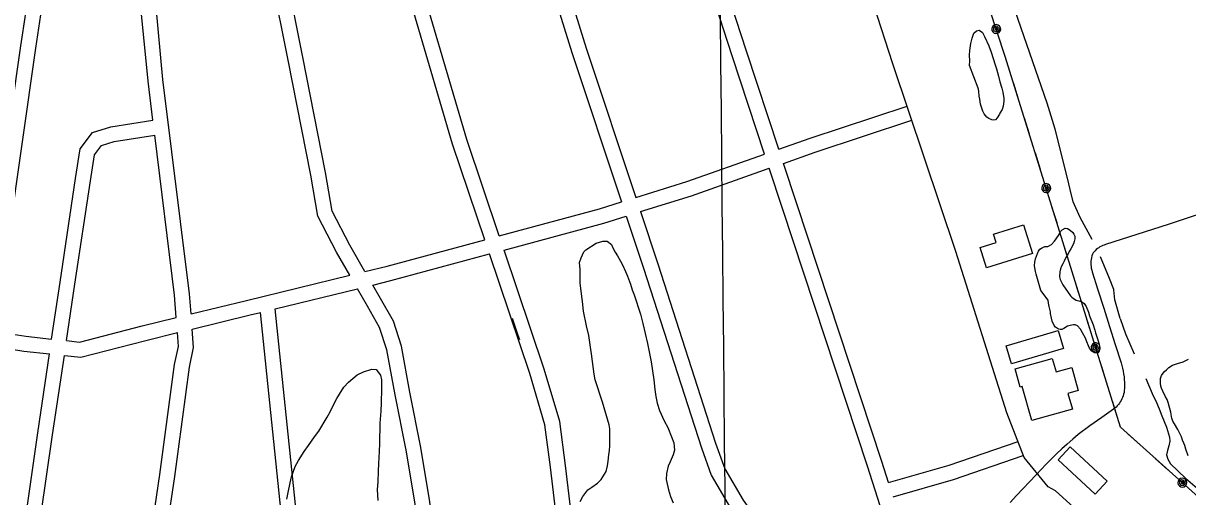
# Model space of a CAD drawing. Extents: x 3625074 to 3663148, y 511451 to 537151.
# Drawn here: x 3638362 to 3640695, y 526606 to 527554 of the extents above; entities that cross this region are included whole.
import ezdxf

# ---------------------------------------------------------------- set-up
doc = ezdxf.new("R2010")
doc.units = 0
for name, color, linetype in [('V-BLDG-OTLN', 7, 'Continuous'), ('V-GRID-MAJR', 7, 'Continuous'), ('V-ROAD-CNTR', 7, 'Continuous'), ('V-SITE-VEGE', 7, 'Continuous'), ('V-TOPO-SHOR', 7, 'Continuous'), ('V-UTIL-LINE', 7, 'Continuous')]:
    doc.layers.add(name, color=color, linetype=linetype)

msp = doc.modelspace()

# ---------------------------------------------------------------- linework, layer by layer
at = {"layer": 'V-BLDG-OTLN'}
for points in [[(3640383.5, 527093.3), (3640291.5, 527064.3), (3640278.6, 527105.2), (3640310.6, 527115.3), (3640305.4, 527131.9), (3640365.4, 527150.8)], [(3640331.1, 526908.5), (3640435.3, 526939.1), (3640445.9, 526903), (3640341.8, 526872.4)], [(3640463.5, 526781.5), (3640382.1, 526758.6), (3640363.1, 526826.5), (3640359, 526825.4), (3640348.6, 526862.1), (3640423.3, 526883.1), (3640430.8, 526856.2), (3640462.4, 526865), (3640475.4, 526818.8), (3640454.7, 526813)], [(3640509, 526610.8), (3640434.9, 526679.8), (3640459.3, 526706), (3640533.4, 526637)]]:
    msp.add_lwpolyline(points, close=True, dxfattribs=at)
at = {"layer": 'V-GRID-MAJR'}
msp.add_spline([(3639863.3, 516966), (3639803.4, 523023.6), (3639743.5, 529084.3), (3639717.7, 531688.3)], degree=3, dxfattribs=at)
at = {"layer": 'V-ROAD-CNTR'}
for points in [[(3641281.6, 525841.1), (3641098.9, 526012), (3640826, 526257.4), (3640580.6, 526480.9), (3640429.4, 526617.6), (3640415.2, 526626), (3640366.9, 526684.8), (3640332.1, 526773.7), (3640230.2, 527097), (3640103.9, 527473.5), (3639951.7, 527944.2), (3639780.8, 528466.5), (3639584.8, 529066.7), (3639366.2, 529720.6), (3639078.6, 530566.1), (3638887.8, 531122.3), (3638708.6, 531674.6)], [(3639847, 527292.4), (3639782, 527489.2), (3639649.6, 527897.4), (3639453.7, 528490.2)], [(3639875.3, 527302.3), (3639810.5, 527498.5), (3639678.1, 527906.7), (3639482.2, 528499.4)], [(3639219.2, 528417.7), (3639238.8, 528348.7), (3639370.9, 527888.3), (3639489.7, 527504.8), (3639589, 527205.6)], [(3638175.5, 526245.3), (3638256.4, 526804.8), (3638357.4, 527509), (3638427.4, 527967.7), (3638449.7, 528125.8)], [(3639375.5, 527772), (3639461.1, 527495.7), (3639560.4, 527196.6)], [(3639315.6, 527128.6), (3639250.6, 527321.5), (3639151.8, 527657.4), (3639136.9, 527714)], [(3639286.6, 527120.8), (3639222, 527312.5), (3639122.9, 527649.4), (3639107.8, 527706.6)], [(3639016.1, 527049.7), (3638989.6, 527095.8), (3638952, 527168), (3638938, 527250.2), (3638892.6, 527480.3), (3638860.1, 527643.9)], [(3639046.4, 527057.1), (3639015.9, 527110.2), (3638980.8, 527177.7), (3638967.5, 527255.6), (3638922.1, 527486.2), (3638889.2, 527651.3)], [(3638621.7, 527360.1), (3638612, 527438.3), (3638598.5, 527579.4)], [(3638698.1, 526972.1), (3638695, 527012.6), (3638641.9, 527441.5), (3638628, 527586.6)], [(3638305.7, 526937.2), (3638387, 527504.6), (3638397.2, 527571.4)], [(3639875.3, 527302.3), (3639938.3, 527324.5), (3640132.5, 527388.6)], [(3638418.9, 526921.8), (3638435.9, 527035.9), (3638466.8, 527243.5), (3638476, 527302.6), (3638500.9, 527335.7), (3638537.3, 527346.7), (3638621.7, 527360.1)], [(3639884.7, 527273.8), (3639948, 527296.2), (3640141.9, 527360.1)], [(3638448.8, 526918.6), (3638465.6, 527031.5), (3638496.4, 527239), (3638504.5, 527290.6), (3638519, 527309.8), (3638544, 527317.4), (3638625.4, 527330.3)], [(3638668.6, 526964.9), (3638665.2, 527009.6), (3638625.4, 527330.3)], [(3639589, 527205.6), (3639691.3, 527237.5), (3639847, 527292.4)], [(3640095.3, 526634.5), (3640081.9, 526676.4), (3639911.5, 527192.5), (3639884.7, 527273.8)], [(3639598.5, 527177.1), (3639700.8, 527209), (3639856.4, 527263.9)], [(3640104.1, 526508.1), (3640053.4, 526667.2), (3639883, 527183.1), (3639856.4, 527263.9)], [(3639315.6, 527128.6), (3639516.4, 527182.9), (3639560.4, 527196.6)], [(3639598.5, 527177.1), (3639633.1, 527072.8), (3639748.6, 526713.4), (3639767.5, 526661.8), (3639803.9, 526599.3), (3639866.5, 526511.4), (3639953, 526435.1)], [(3639325.2, 527100.1), (3639524.8, 527154.1), (3639569.8, 527168.1)], [(3639569.8, 527168.1), (3639604.6, 527063.5), (3639720.3, 526703.7), (3639740.2, 526649), (3639778.6, 526583), (3639844, 526491.2), (3639927.8, 526417.3)], [(3640717.6, 527171.8), (3640655.1, 527151.4), (3640592.6, 527131.1), (3640530.1, 527110.9), (3640527.1, 527110), (3640524.3, 527109), (3640521.5, 527107.7), (3640518.8, 527106.3), (3640516.2, 527104.6), (3640513.8, 527102.9), (3640511.4, 527100.9), (3640509.2, 527098.8), (3640507.1, 527096.5), (3640505.2, 527094.2), (3640503.5, 527091.6), (3640502.5, 527088.2), (3640501.7, 527084.8), (3640501.1, 527081.3), (3640500.7, 527077.8), (3640500.5, 527074.2), (3640500.6, 527070.6), (3640500.9, 527067.1), (3640501.4, 527063.6), (3640502.2, 527060.1), (3640503.1, 527056.7), (3640514.7, 527020.2), (3640526.2, 526983.7), (3640537.9, 526947.2), (3640549.5, 526910.7), (3640561.2, 526874.2), (3640562.8, 526868.7), (3640564.1, 526863.2), (3640565.3, 526857.6), (3640566.2, 526852), (3640567, 526846.4), (3640567.5, 526840.7), (3640567.8, 526835), (3640567.9, 526829.3), (3640567.8, 526823.6), (3640567.5, 526818), (3640566.9, 526814.6), (3640566.2, 526811.4), (3640565.2, 526808.1), (3640564.1, 526805), (3640562.8, 526801.9), (3640561.2, 526798.9), (3640559.5, 526796), (3640557.7, 526793.2), (3640555.6, 526790.5), (3640553.4, 526787.9), (3640551.1, 526785.5), (3640548.6, 526783.3), (3640545.9, 526781.2), (3640522.2, 526764.5), (3640498.6, 526747.7), (3640475.2, 526730.8), (3640464.1, 526721.2), (3640453.1, 526711.5), (3640442.4, 526701.6), (3640431.8, 526691.5), (3640421.3, 526681.3), (3640411.1, 526670.9), (3640400.9, 526660.3), (3640391, 526649.5), (3640377.8, 526636), (3640364.7, 526622.3), (3640351.8, 526608.4), (3640339.1, 526594.4)], [(3639046.4, 527057.1), (3639091.2, 527067.9), (3639286.6, 527120.8)], [(3639062, 527030), (3639098.6, 527038.9), (3639296.2, 527092.3)], [(3639588.9, 526092.6), (3639560, 526121.5), (3639505, 526180.7), (3639478, 526245.1), (3639462.9, 526293.4), (3639452.9, 526391.7), (3639429.1, 526575), (3639418.4, 526664.8), (3639407.1, 526750.1), (3639376.9, 526852.7), (3639296.2, 527092.3)], [(3639610.2, 526113.7), (3639581.6, 526142.3), (3639530.6, 526197.2), (3639506.2, 526255.4), (3639492.5, 526299.4), (3639482.7, 526395.1), (3639458.8, 526578.7), (3639448.2, 526668.5), (3639436.6, 526756.4), (3639405.6, 526861.7), (3639325.2, 527100.1)], [(3638698.1, 526972.1), (3638809.2, 526999.3), (3639016.1, 527049.7)], [(3638866.6, 526982.4), (3639031.6, 527022.6)], [(3639323.8, 525835.3), (3639284.3, 525873.9), (3639257.5, 525902), (3639236.8, 525933), (3639221.6, 525966.2), (3639216.3, 525999.8), (3639207.3, 526077), (3639170.4, 526399.2), (3639146.8, 526591.4), (3639128.7, 526698.9), (3639106.7, 526810), (3639090.4, 526900.4), (3639075.8, 526945.2), (3639051.5, 526987.9), (3639031.6, 527022.6)], [(3639345.3, 525856.1), (3639305.6, 525895), (3639281, 525920.8), (3639263.1, 525947.6), (3639250.6, 525974.9), (3639246, 526003.9), (3639237.1, 526080.4), (3639200.2, 526402.7), (3639176.5, 526595.7), (3639158.2, 526704.3), (3639136.2, 526815.6), (3639119.6, 526907.7), (3639103.4, 526957.4), (3639077.5, 527002.8), (3639062, 527030)], [(3638700.5, 526941.8), (3638816.3, 526970.2), (3638837.2, 526975.3)], [(3639035, 525559.5), (3639001.6, 525584), (3638984, 525659.9), (3638956.1, 525903.2), (3638901.6, 526354.6), (3638837.2, 526975.3)], [(3639056.9, 525580.6), (3639028.3, 525601.6), (3639013.6, 525665), (3638985.8, 525906.7), (3638931.4, 526358), (3638866.6, 526982.4)], [(3638448.8, 526918.6), (3638475, 526915.7), (3638600.4, 526948.2), (3638668.6, 526964.9)], [(3639341.2, 526963.5), (3639352.3, 526931.9), (3639356.2, 526921.1)], [(3638305.7, 526937.2), (3638366.9, 526927.5), (3638418.9, 526921.8)], [(3638444.4, 526888.9), (3638477.2, 526885.3), (3638607.7, 526919.1), (3638670.9, 526934.6)], [(3638468.8, 525547.7), (3638488.9, 525676.3), (3638553.7, 526092.2), (3638635.8, 526650.4), (3638665.1, 526870.9), (3638673, 526907.1), (3638670.9, 526934.6)], [(3638650.4, 526543.4), (3638665.5, 526646.2), (3638694.7, 526865.7), (3638703.3, 526905), (3638700.5, 526941.8)], [(3638301.4, 526907.5), (3638362.9, 526897.8), (3638414.5, 526892.1)], [(3638190.9, 525325.9), (3638208.3, 525460.3), (3638252.3, 525779.5), (3638311, 526177.7), (3638391.1, 526734.1), (3638414.5, 526892.1)], [(3638255, 525579.7), (3638282, 525775.2), (3638340.7, 526173.4), (3638420.7, 526729.7), (3638444.4, 526888.9)], [(3640095.3, 526634.5), (3640216.7, 526669), (3640355.2, 526716.6)], [(3640104.4, 526605.9), (3640225.6, 526640.3), (3640364.9, 526688.2)]]:
    msp.add_lwpolyline(points, dxfattribs=at)
at = {"layer": 'V-SITE-VEGE'}
for points in [[(3640257.6, 527470.1), (3640257.9, 527478.9), (3640257.6, 527490.7), (3640257.9, 527499.7), (3640260.4, 527513.9), (3640262.8, 527524.4), (3640266.1, 527534.9), (3640271.4, 527539.3), (3640276.6, 527540.4), (3640283.4, 527535.9), (3640287.7, 527527.6), (3640296.2, 527508.9), (3640301, 527496.7), (3640308.8, 527471.4), (3640311.6, 527463.1), (3640315.4, 527448.2), (3640318.1, 527436.9), (3640322, 527424.7), (3640323.9, 527416.5), (3640325.9, 527403.4), (3640326.1, 527398.6), (3640324.9, 527388.6), (3640322.6, 527382), (3640318.4, 527374), (3640317.2, 527372.2), (3640312.7, 527364.8), (3640309.6, 527360.9), (3640305.6, 527360.1), (3640302.3, 527360.8), (3640296.3, 527363.4), (3640292.2, 527366.6), (3640286.9, 527373.1), (3640284.4, 527378.3), (3640281.3, 527386.5), (3640279.6, 527392.6), (3640277.8, 527402.1), (3640277, 527408.1), (3640276.1, 527417.5), (3640275.3, 527422.7), (3640274.5, 527424.5)], [(3640400, 527018.9), (3640391, 527051.6), (3640389.9, 527057), (3640388.3, 527064.3), (3640387.8, 527068.9), (3640388, 527076.1), (3640389.7, 527082.8), (3640393.3, 527092.9), (3640395.9, 527097.7), (3640398.4, 527101.9), (3640401.5, 527104.2), (3640405.8, 527106.2), (3640408.6, 527107), (3640414.3, 527106.9), (3640421.7, 527111.5), (3640427.6, 527117.7), (3640435.5, 527129), (3640437.4, 527132.5), (3640440.6, 527137.6), (3640443.1, 527140.8), (3640448.9, 527143.7), (3640453.4, 527143), (3640459.1, 527139.8), (3640464.7, 527135.1), (3640466.7, 527131.7), (3640468.4, 527128), (3640468.3, 527122.9), (3640467.2, 527116.9), (3640465.6, 527112.4), (3640460.2, 527102.2), (3640457.3, 527097.2), (3640453.8, 527090), (3640450.6, 527085), (3640447.1, 527077.8), (3640444.2, 527072.4), (3640441.9, 527068), (3640440, 527062.3), (3640438.6, 527056.3), (3640438, 527046.3), (3640439.1, 527041.1), (3640444.2, 527030.4), (3640455, 527015), (3640459.9, 527008.5), (3640462.6, 527006), (3640467.6, 527001.6), (3640471.2, 526999.7), (3640476.3, 526998.3), (3640483.5, 526996), (3640487, 526992.9), (3640491.1, 526987), (3640495.9, 526975.4), (3640498.1, 526968), (3640504.9, 526950.3), (3640508.2, 526939.9), (3640510.1, 526934.4), (3640512.3, 526926.2), (3640514, 526921.9), (3640517.1, 526911.8), (3640518.6, 526902.4), (3640516.6, 526895.8), (3640513.5, 526893.2), (3640507.5, 526894.3), (3640502.7, 526897.4), (3640497.8, 526903.6), (3640495.5, 526907.9), (3640492.4, 526916.5), (3640489.6, 526923.5), (3640483.8, 526934), (3640479.5, 526941.3), (3640473.6, 526948.2), (3640469.2, 526950.4), (3640465.5, 526950.2), (3640458.8, 526949.2), (3640453.6, 526947.5), (3640446.3, 526942.9), (3640442.3, 526940.6), (3640438.9, 526940.7), (3640435.9, 526941.7), (3640430, 526945.8), (3640426.8, 526949.2), (3640423.1, 526957.8), (3640422, 526963.6), (3640419.9, 526973), (3640419.4, 526976.3), (3640417, 526987), (3640415.9, 526994), (3640415.2, 527000)]]:
    msp.add_lwpolyline(points, close=True, dxfattribs=at)
for points in [[(3639522.3, 526795.5), (3639507.7, 526839.8), (3639505.6, 526851.2), (3639500.5, 526892), (3639498.9, 526901.1), (3639494.8, 526928.9), (3639490, 526948.2), (3639484.2, 526977.7), (3639482.2, 526997), (3639477.6, 527033.8), (3639477.3, 527050.8), (3639477.5, 527061), (3639476.5, 527075.1), (3639479.5, 527084.2), (3639484.8, 527096.5), (3639488.8, 527100.4), (3639509.9, 527113.7), (3639523, 527118.1), (3639531.5, 527117.9), (3639540.4, 527111), (3639542.6, 527105.9), (3639547.6, 527095.6), (3639552, 527088.8), (3639558.6, 527077.9), (3639562.5, 527070.5), (3639568.5, 527056.8), (3639572.3, 527047.7), (3639578.3, 527031.8), (3639581.6, 527020.4), (3639585.4, 527010.2), (3639598.4, 526971.5), (3639603.2, 526952.8), (3639612.3, 526913), (3639619.7, 526876.2), (3639624.8, 526839.9), (3639627.4, 526820.6), (3639628.9, 526807), (3639632.1, 526793.3), (3639636.4, 526778.6), (3639645.7, 526758.1), (3639652.9, 526744.4), (3639660.5, 526725.6), (3639665.5, 526714.2), (3639666.4, 526698.9), (3639664, 526689.9), (3639657.6, 526675.8), (3639653.5, 526667.4), (3639650.4, 526652.2), (3639649.7, 526640.3), (3639654.5, 526619.9), (3639658.3, 526606.2)], [(3640695.6, 526688.1), (3640690.8, 526701.5), (3640688.9, 526708.2), (3640686.9, 526713.4), (3640684.3, 526719.2), (3640682.4, 526725.6), (3640678.1, 526734.2), (3640674.4, 526740.7), (3640668.3, 526751.8), (3640664.9, 526757.6), (3640662.6, 526763.4), (3640662.1, 526765.8), (3640661.6, 526771), (3640660.8, 526775.3), (3640655.3, 526794.8), (3640653.1, 526800.9), (3640650.2, 526806.1), (3640644.5, 526817.5), (3640641.9, 526823.3), (3640640.5, 526827.3), (3640639.8, 526833.6), (3640640, 526842.7), (3640640.4, 526844.8), (3640642, 526848.7), (3640643.6, 526851.1), (3640647.7, 526856.7), (3640651.7, 526860.2), (3640656.4, 526864.6), (3640663.8, 526869.3), (3640667.8, 526871), (3640673.9, 526872.6), (3640685.5, 526876.2), (3640690.7, 526878.5), (3640696.2, 526881.3)], [(3638890.2, 526600.8), (3638892.7, 526614.4), (3638896.4, 526633.6), (3638899.4, 526646), (3638907, 526666.2), (3638913.4, 526678.6), (3638925, 526696.5), (3638933.1, 526708.3), (3638945.2, 526725.7), (3638953.9, 526737.4), (3638970.7, 526765.5), (3638976.5, 526776.2), (3638982.3, 526787.4), (3638989.9, 526802.6), (3638995.7, 526811.5), (3639004.4, 526825.6), (3639013.6, 526835.6), (3639030.8, 526850.1), (3639043.3, 526856.1), (3639060.3, 526861.5), (3639068.8, 526860.9), (3639077.7, 526849.4), (3639079.3, 526839.8), (3639079.6, 526822.2), (3639079.2, 526793.9), (3639078.4, 526777.5), (3639076.3, 526753.2), (3639075.7, 526712.5), (3639075, 526696.7), (3639073.5, 526672.3), (3639072.7, 526657.1), (3639072.4, 526635.6), (3639071, 526620.3), (3639072.4, 526598.2)], [(3639477.6, 526596.4), (3639482.8, 526606.5), (3639492.6, 526619.4), (3639501.2, 526624.9), (3639512.6, 526633.2), (3639519.5, 526640.5), (3639529.9, 526656.2), (3639532.4, 526668), (3639533.6, 526677.1), (3639535, 526690), (3639536.2, 526698.5), (3639536.9, 526708.1), (3639537, 526717.8), (3639537.3, 526733), (3639536.8, 526742.1), (3639535.8, 526750), (3639522.3, 526795.5)], [(3639658.3, 526606.2), (3639663.7, 526593.7)]]:
    msp.add_lwpolyline(points, dxfattribs=at)
at = {"layer": 'V-TOPO-SHOR'}
for points in [[(3640503, 527121.5), (3640478.8, 527165.4), (3640465.4, 527196.5), (3640458.9, 527221.5), (3640453.6, 527244.2), (3640428.7, 527342.4), (3640412.8, 527394.6), (3640354.8, 527561.8), (3640300.9, 527720.6), (3640295, 527739.9), (3640293.2, 527749.5), (3640293.8, 527752.4), (3640303.4, 527761), (3640325.5, 527766.9), (3640615.9, 527858.6), (3640630.6, 527865), (3640634.6, 527869), (3640635.7, 527872.4), (3640633.9, 527879.2), (3640623.2, 527928.1)], [(3640559.4, 526963), (3640551.1, 526990.8), (3640548.2, 527000.5), (3640546.8, 527020.4), (3640546.8, 527020.9), (3640538.1, 527043), (3640519.8, 527086.4)], [(3640559.4, 526963), (3640569.9, 526932.1), (3640587.4, 526892.3)], [(3640610.8, 526842.6), (3640623.2, 526812.8), (3640632.1, 526794.7), (3640637.4, 526781.9), (3640642.7, 526767.7), (3640652.3, 526745.1), (3640657.8, 526725.3), (3640658.9, 526717.1), (3640657, 526708.1), (3640653.9, 526698.5), (3640652.2, 526690), (3640654.7, 526680.9), (3640660.3, 526672.1), (3640690.1, 526643.3), (3640723, 526615.3)]]:
    msp.add_lwpolyline(points, dxfattribs=at)
at = {"layer": 'V-UTIL-LINE'}
for points in [[(3646463.5, 521294.4), (3643690.2, 523896.2), (3642430.9, 525039.6), (3641157.8, 526208.7), (3640560, 526745.2), (3640328.9, 527487.9), (3640092.7, 528208), (3639626.2, 529640.2), (3639138.7, 531125.2), (3638954.8, 531677)], [(3640310.9, 527542.8), (3640312.7, 527545.1), (3640310.3, 527545.2), (3640308.7, 527543), (3640309.9, 527540.3), (3640313.2, 527541.2), (3640315.4, 527545.3), (3640312.5, 527548.5), (3640307.7, 527548.2), (3640305.4, 527544.3), (3640305.8, 527539.8), (3640309.9, 527537.2), (3640315.2, 527538.6), (3640319.5, 527545.6), (3640317.7, 527548.7), (3640315, 527550.8), (3640311.6, 527551.8), (3640308.1, 527551.4), (3640305.1, 527549.6), (3640302.9, 527546.9), (3640301.9, 527543.5), (3640302.4, 527540), (3640304.1, 527537), (3640306.9, 527534.8), (3640310.2, 527533.8), (3640313.7, 527534.3), (3640316.8, 527536), (3640318.9, 527538.8), (3640319.9, 527542.1), (3640319.5, 527545.6)], [(3640333.4, 527473.4), (3640328.9, 527487.9), (3640323.1, 527505.8)], [(3640355.4, 527402.7), (3640345.3, 527435.2)], [(3640377.4, 527332.1), (3640367.3, 527364.5)], [(3640399.4, 527261.4), (3640389.3, 527293.9)], [(3640411, 527224.2), (3640412.8, 527226.4), (3640410.4, 527226.6), (3640408.8, 527224.4), (3640410, 527221.7), (3640413.3, 527222.5), (3640415.6, 527226.6), (3640412.7, 527229.8), (3640407.8, 527229.6), (3640405.5, 527225.7), (3640405.9, 527221.2), (3640409.9, 527218.6), (3640415.3, 527219.9), (3640419.6, 527226.8), (3640417.9, 527229.9), (3640415.2, 527232.1), (3640411.8, 527233.1), (3640408.3, 527232.8), (3640405.2, 527231.1), (3640403, 527228.4), (3640402, 527225), (3640402.4, 527221.5), (3640404.1, 527218.4), (3640406.8, 527216.2), (3640410.2, 527215.2), (3640413.7, 527215.6), (3640416.8, 527217.3), (3640419, 527220), (3640420, 527223.4), (3640419.6, 527226.8)], [(3640432.7, 527154.5), (3640422.6, 527186.9)], [(3640454.7, 527083.8), (3640444.6, 527116.3)], [(3640476.7, 527013.2), (3640466.6, 527045.6)], [(3640498.6, 526942.5), (3640488.5, 526975)], [(3640510.2, 526905.3), (3640512, 526907.5), (3640509.7, 526907.6), (3640508, 526905.4), (3640509.2, 526902.8), (3640512.5, 526903.6), (3640514.8, 526907.7), (3640511.9, 526910.9), (3640507.1, 526910.7), (3640504.7, 526906.8), (3640505.1, 526902.3), (3640509.2, 526899.7), (3640514.5, 526901), (3640518.8, 526907.9), (3640517.1, 526911), (3640514.4, 526913.2), (3640511, 526914.2), (3640507.6, 526913.9), (3640504.5, 526912.2), (3640502.3, 526909.4), (3640501.3, 526906.1), (3640501.6, 526902.6), (3640503.3, 526899.5), (3640506, 526897.3), (3640509.4, 526896.3), (3640512.9, 526896.7), (3640516, 526898.3), (3640518.2, 526901.1), (3640519.2, 526904.4), (3640518.8, 526907.9)], [(3640531.9, 526835.6), (3640521.8, 526868)], [(3640553.9, 526764.9), (3640543.8, 526797.4)], [(3640599.7, 526709.5), (3640574.4, 526732.2)], [(3640654.8, 526660.1), (3640629.5, 526682.8)], [(3640683.8, 526634.1), (3640684.2, 526636.9), (3640682.1, 526635.8), (3640681.9, 526633.1), (3640684.2, 526631.4), (3640686.6, 526633.8), (3640686.5, 526638.5), (3640682.4, 526639.8), (3640678.3, 526637.1), (3640678.3, 526632.6), (3640680.9, 526628.9), (3640685.8, 526628.7), (3640689.7, 526632.6), (3640689.8, 526640.8), (3640686.8, 526642.6), (3640683.3, 526643.1), (3640679.9, 526642.2), (3640677.1, 526640.1), (3640675.3, 526637.1), (3640674.8, 526633.6), (3640675.7, 526630.2), (3640677.8, 526627.4), (3640680.8, 526625.6), (3640684.3, 526625.1), (3640687.7, 526625.9), (3640690.5, 526628.1), (3640692.3, 526631.1), (3640692.8, 526634.6), (3640692, 526638), (3640689.8, 526640.8)]]:
    msp.add_lwpolyline(points, dxfattribs=at)

doc.saveas('drawing.dxf')
